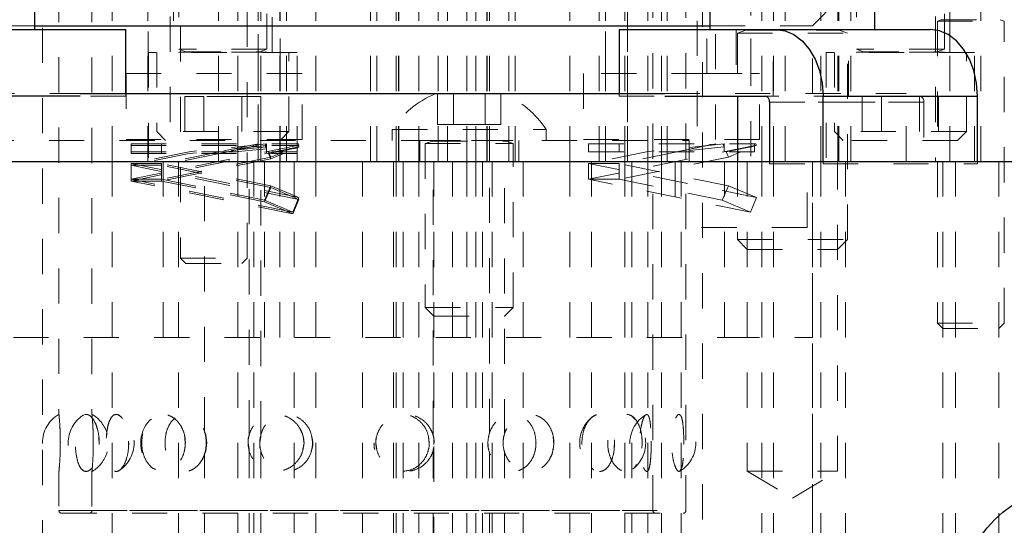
# Model space of a CAD drawing. Header units: inches. Extents: x 1802 to 2468, y -208 to -72.
# Tile 313 of 595: x 2080.71 to 2083.51, y -116.23 to -114.79. Entities that reach past the tile are written whole.
import ezdxf

# ---------------------------------------------------------------- set-up
doc = ezdxf.new("R2010")
doc.units = ezdxf.units.IN
doc.header["$LTSCALE"] = 0.5
doc.header["$MEASUREMENT"] = 0
doc.linetypes.add('HIDDEN', pattern=[0.225, 0.15, -0.075])
for name, color, linetype in [('DIE-M-S3', 8, 'Continuous'), ('DSS-M-S', 53, 'Continuous'), ('SVD-M-S', 8, 'Continuous')]:
    doc.layers.add(name, color=color, linetype=linetype)

msp = doc.modelspace()

# ---------------------------------------------------------------- linework, layer by layer
at = {"layer": 'DIE-M-S3', "linetype": 'HIDDEN', "lineweight": 18}
for p, q in [((2082.63666, -113.19667), (2082.63666, -115.19667)), ((2082.88666, -115.19667), (2082.88666, -113.19667)), ((2081.07666, -113.22717), (2081.07666, -114.94667)), ((2081.45166, -114.94667), (2081.45166, -113.22717)), ((2081.13916, -113.38467), (2081.13916, -115.13467)), ((2081.38916, -115.13467), (2081.38916, -113.38467)), ((2080.9751, -114.69667), (2080.9751, -115.19667)), ((2081.07616, -114.69667), (2081.07616, -115.19667)), ((2081.14866, -114.69667), (2081.14866, -114.88667)), ((2081.27699, -115.19667), (2081.27699, -114.69667)), ((2081.33199, -115.19667), (2081.33199, -114.69667)), ((2081.33199, -115.19667), (2081.33199, -114.69667)), ((2081.38987, -115.19667), (2081.38987, -114.69667)), ((2081.39699, -115.19667), (2081.39699, -114.69667)), ((2081.42966, -114.88667), (2081.42966, -114.69667)), ((2081.45116, -115.19667), (2081.45116, -114.69667)), ((2081.45199, -115.19667), (2081.45199, -114.69667)), ((2081.46987, -115.19667), (2081.46987, -114.69667)), ((2081.55322, -115.19667), (2081.55322, -114.69667)), ((2081.70845, -114.69667), (2081.70845, -115.19667)), ((2081.72632, -115.19667), (2081.72632, -114.69667)), ((2081.78132, -115.19667), (2081.78132, -114.69667)), ((2081.78845, -115.19667), (2081.78845, -114.69667)), ((2081.78916, -114.69667), (2081.78916, -115.19667)), ((2081.84632, -115.19667), (2081.84632, -114.69667)), ((2081.84632, -115.19667), (2081.84632, -114.69667)), ((2081.90132, -115.19667), (2081.90132, -114.69667)), ((2081.92699, -115.19667), (2081.92699, -114.69667)), ((2081.98199, -115.19667), (2081.98199, -114.69667)), ((2081.98199, -115.19667), (2081.98199, -114.69667)), ((2082.00791, -114.69667), (2082.00791, -115.19667)), ((2082.03916, -115.19667), (2082.03916, -114.69667)), ((2082.03987, -115.19667), (2082.03987, -114.69667)), ((2082.04699, -115.19667), (2082.04699, -114.69667)), ((2082.10199, -115.19667), (2082.10199, -114.69667)), ((2082.11987, -115.19667), (2082.11987, -114.69667)), ((2082.2751, -114.69667), (2082.2751, -115.19667)), ((2082.35845, -114.69667), (2082.35845, -115.19667)), ((2082.37632, -115.19667), (2082.37632, -114.69667)), ((2082.43132, -115.19667), (2082.43132, -114.69667)), ((2082.43845, -115.19667), (2082.43845, -114.69667)), ((2082.49632, -115.19667), (2082.49632, -114.69667)), ((2082.49632, -115.19667), (2082.49632, -114.69667)), ((2082.5351, -114.69667), (2082.5351, -115.19667)), ((2082.55132, -115.19667), (2082.55132, -114.69667)), ((2082.82041, -115.19667), (2082.82041, -114.69667)), ((2082.85322, -115.19667), (2082.85322, -114.69667)), ((2082.98822, -115.19667), (2082.98822, -114.69667)), ((2083.03603, -114.69667), (2083.03603, -115.19667)), ((2083.07353, -114.69667), (2083.07353, -115.19667)), ((2083.07366, -114.69667), (2083.07366, -114.88667)), ((2083.35466, -114.88667), (2083.35466, -114.69667)), ((2083.35478, -115.19667), (2083.35478, -114.69667)), ((2083.44228, -115.19667), (2083.44228, -114.69667)), ((2081.50016, -114.88667), (2081.07816, -114.88667)), ((2081.07816, -114.88667), (2081.07816, -115.19667)), ((2081.50016, -115.19667), (2081.50016, -114.88667)), ((2083.42516, -114.88667), (2083.00316, -114.88667)), ((2083.00316, -114.88667), (2083.00316, -115.19667)), ((2083.42516, -115.19667), (2083.42516, -114.88667)), ((2081.51416, -114.94667), (2081.01416, -114.94667)), ((2081.01416, -114.94667), (2081.01416, -115.13467)), ((2081.51416, -115.13467), (2081.51416, -114.94667)), ((2081.51416, -115.13467), (2081.01416, -115.13467)), ((2082.57416, -115.19667), (2082.57416, -115.38467)), ((2082.94916, -115.38467), (2082.94916, -115.19667)), ((2082.94916, -115.38467), (2082.57416, -115.38467))]:
    msp.add_line(p, q, dxfattribs=at)
at = {"layer": 'DSS-M-S', "linetype": 'HIDDEN', "lineweight": 18}
for p, q in [((2082.51103, -116.1888), (2082.51103, -111.95455)), ((2082.60478, -116.1888), (2082.60478, -112.19667)), ((2080.77666, -112.21667), (2080.77666, -116.61417)), ((2082.65166, -116.61417), (2082.65166, -112.21667)), ((2080.82353, -112.50045), (2080.82353, -115.91571)), ((2080.91728, -112.50104), (2080.91728, -115.91656)), ((2082.96416, -114.81067), (2083.14178, -114.63306)), ((2080.46416, -114.81067), (2080.75529, -114.81067)), ((2082.67303, -114.81067), (2082.96416, -114.81067)), ((2082.7479, -114.82167), (2082.7479, -115.01067)), ((2082.75115, -114.82167), (2082.75115, -114.82207)), ((2082.75115, -114.82207), (2083.06365, -114.82207)), ((2082.77471, -114.82359), (2082.75115, -114.83217)), ((2082.75115, -114.83217), (2083.06365, -114.83217)), ((2082.75115, -114.83217), (2082.75115, -115.01067)), ((2082.77471, -114.82359), (2083.03829, -114.82359)), ((2082.85316, -115.01067), (2082.85316, -114.82167)), ((2082.96416, -115.00367), (2082.96416, -114.81067)), ((2083.06365, -114.83217), (2083.0401, -114.82359)), ((2083.06365, -114.82207), (2083.06365, -114.82167)), ((2083.06365, -115.41892), (2083.06365, -114.83217)), ((2083.0669, -115.01067), (2083.0669, -114.82167)), ((2080.19766, -115.00367), (2080.88368, -115.00367)), ((2081.01356, -115.01067), (2080.88368, -115.01067)), ((2081.01356, -115.01067), (2081.01356, -115.00367)), ((2082.41475, -115.00367), (2082.41475, -115.01067)), ((2082.41475, -115.01067), (2082.54464, -115.01067)), ((2082.54464, -115.00367), (2083.23066, -115.00367)), ((2083.26838, -115.01067), (2082.82997, -115.01067)), ((2082.84235, -115.02817), (2083.28075, -115.02817)), ((2083.28075, -115.02817), (2082.84235, -115.02817)), ((2083.23066, -115.19667), (2083.23066, -115.00367)), ((2083.43278, -115.01067), (2083.26838, -115.01067)), ((2083.28075, -115.02817), (2083.28075, -115.20367)), ((2080.97511, -115.19667), (2080.97511, -117.69667)), ((2081.12003, -115.69667), (2081.12003, -115.19667)), ((2081.16316, -115.19667), (2081.16316, -117.69667)), ((2081.23699, -115.96671), (2081.23699, -115.19667)), ((2081.33199, -117.69667), (2081.33199, -115.19667)), ((2081.33199, -117.69667), (2081.33199, -115.19667)), ((2081.36416, -115.97511), (2081.36416, -115.19667)), ((2081.37699, -117.69667), (2081.37699, -115.19667)), ((2081.39699, -115.97834), (2081.39699, -115.19667)), ((2081.40729, -115.69667), (2081.40729, -115.19667)), ((2081.45116, -115.69667), (2081.45116, -115.19667)), ((2081.49199, -117.69667), (2081.49199, -115.19667)), ((2081.55321, -117.69667), (2081.55321, -115.19667)), ((2081.68632, -117.69667), (2081.68632, -115.19667)), ((2081.77366, -115.19667), (2081.77366, -117.69667)), ((2081.78132, -117.69667), (2081.78132, -115.19667)), ((2081.80132, -117.69667), (2081.80132, -115.19667)), ((2081.84632, -117.69667), (2081.84632, -115.19667)), ((2081.84632, -117.69667), (2081.84632, -115.19667)), ((2081.88699, -115.97693), (2081.88699, -115.19667)), ((2081.88866, -115.19667), (2081.88866, -115.99519)), ((2081.94132, -117.69667), (2081.94132, -115.19667)), ((2081.98199, -117.69667), (2081.98199, -115.19667)), ((2081.98199, -117.69667), (2081.98199, -115.19667)), ((2082.00791, -115.19667), (2082.00791, -117.69667)), ((2082.02699, -117.69667), (2082.02699, -115.19667)), ((2082.04699, -115.97139), (2082.04699, -115.19667)), ((2082.05466, -117.69667), (2082.05466, -115.19667)), ((2082.08966, -115.97227), (2082.08966, -115.19667)), ((2082.14199, -117.69667), (2082.14199, -115.19667)), ((2082.27511, -115.19667), (2082.27511, -117.69667)), ((2082.33632, -117.69667), (2082.33632, -115.19667)), ((2082.43132, -117.69667), (2082.43132, -115.19667)), ((2082.45132, -117.69667), (2082.45132, -115.19667)), ((2082.49632, -117.69667), (2082.49632, -115.19667)), ((2082.49632, -117.69667), (2082.49632, -115.19667)), ((2082.53511, -115.19667), (2082.53511, -117.69667)), ((2082.59132, -117.69667), (2082.59132, -115.19667)), ((2082.71416, -115.69667), (2082.71416, -115.19667)), ((2082.71416, -115.69667), (2082.71416, -115.19667)), ((2082.75115, -115.19667), (2082.75115, -115.41892)), ((2082.7789, -115.19667), (2082.7789, -116.07667)), ((2082.82041, -117.69667), (2082.82041, -115.19667)), ((2082.84235, -115.19667), (2082.84235, -115.20367)), ((2082.85321, -117.69667), (2082.85321, -115.19667)), ((2082.96416, -117.69667), (2082.96416, -115.19667)), ((2082.96416, -116.61417), (2082.96416, -115.19667)), ((2082.98821, -117.69667), (2082.98821, -115.19667)), ((2082.99438, -115.20367), (2082.99438, -115.19667)), ((2083.0359, -116.07667), (2083.0359, -115.19667)), ((2083.05791, -115.19667), (2083.05791, -117.69667)), ((2083.33466, -115.19667), (2083.33466, -117.69667)), ((2083.37041, -117.69667), (2083.37041, -115.19667)), ((2083.43278, -115.20367), (2083.43278, -115.19667)), ((2083.49366, -117.69667), (2083.49366, -115.19667)), ((2082.84235, -115.20367), (2082.99438, -115.20367)), ((2082.99438, -115.20367), (2083.43278, -115.20367)), ((2082.75115, -115.41892), (2083.06365, -115.41892)), ((2082.75115, -115.41892), (2082.7789, -115.44667)), ((2083.0359, -115.44667), (2083.06365, -115.41892)), ((2082.7789, -115.44667), (2083.0359, -115.44667)), ((2075.49403, -115.69667), (2082.71416, -115.69667)), ((2082.71416, -115.69667), (2082.96416, -115.69667)), ((2080.8946, -115.91801), (2080.89244, -115.91885)), ((2080.99157, -115.91696), (2080.99509, -115.91953)), ((2082.33789, -115.92458), (2082.34431, -115.92048)), ((2082.45962, -115.92896), (2082.45395, -115.92318)), ((2082.49143, -115.91687), (2082.49352, -115.91656)), ((2082.58824, -115.91801), (2082.58725, -115.91707)), ((2081.08629, -115.92895), (2081.08171, -115.93237)), ((2080.93764, -116.00086), (2080.93696, -115.979)), ((2081.18217, -116.00085), (2081.18107, -115.97901)), ((2081.39417, -115.99667), (2081.39704, -115.97818)), ((2082.22909, -116.00084), (2082.22797, -115.97901)), ((2082.59874, -116.0008), (2082.59858, -115.97904)), ((2081.02141, -115.99199), (2081.02079, -116.015)), ((2081.3609, -115.99667), (2081.36359, -116.01369)), ((2081.72398, -115.99667), (2081.72691, -116.01371)), ((2081.88866, -116.00726), (2081.88866, -117.69667)), ((2082.40161, -115.99202), (2082.40097, -116.015)), ((2081.23699, -117.69667), (2081.23699, -116.02556)), ((2081.36416, -117.69667), (2081.36416, -116.01585)), ((2081.39699, -117.69667), (2081.39699, -116.01754)), ((2081.88699, -117.69667), (2081.88699, -116.01317)), ((2082.04699, -117.69667), (2082.04699, -116.02233)), ((2082.08966, -117.69667), (2082.08966, -116.02003)), ((2080.82353, -116.07692), (2080.82353, -116.1888)), ((2080.91728, -116.07752), (2080.91728, -116.1888)), ((2082.58734, -116.07691), (2082.59065, -116.07211)), ((2082.7789, -116.07667), (2083.0359, -116.07667)), ((2082.7789, -116.07667), (2082.9074, -116.15388)), ((2082.9074, -116.15388), (2083.0359, -116.07667)), ((2080.82353, -116.1888), (2082.60478, -116.1888)), ((2080.83141, -116.19667), (2082.59691, -116.19667)), ((2080.91728, -116.1888), (2082.50925, -116.1888))]:
    msp.add_line(p, q, dxfattribs=at)
at = {"layer": 'DSS-M-S', "linetype": 'Continuous', "lineweight": 25}
for p, q in [((2080.75529, -114.82167), (2080.75529, -114.54042)), ((2082.67303, -114.54042), (2082.67303, -114.82167)), ((2083.14178, -114.82167), (2083.14178, -114.54042)), ((2080.56759, -114.82167), (2081.01356, -114.82167)), ((2080.75529, -114.81067), (2082.67303, -114.81067)), ((2081.01356, -115.00367), (2081.01356, -114.82167)), ((2082.41475, -114.82167), (2082.41475, -115.00367)), ((2082.41475, -114.82167), (2082.86073, -114.82167)), ((2082.86073, -114.82167), (2083.29914, -114.82167)), ((2082.86073, -114.82167), (2082.88681, -114.82531)), ((2082.88681, -114.82531), (2082.91188, -114.83606)), ((2083.32521, -114.82531), (2083.29914, -114.82167)), ((2083.35028, -114.83606), (2083.32521, -114.82531)), ((2082.91188, -114.83606), (2082.93498, -114.85353)), ((2082.93498, -114.85353), (2082.95523, -114.87703)), ((2083.37339, -114.85353), (2083.35028, -114.83606)), ((2083.39364, -114.87703), (2083.37339, -114.85353)), ((2082.95523, -114.87703), (2082.97185, -114.90567)), ((2083.41026, -114.90567), (2083.39364, -114.87703)), ((2082.97185, -114.90567), (2082.9842, -114.93835)), ((2083.42261, -114.93835), (2083.41026, -114.90567)), ((2082.9842, -114.93835), (2082.99181, -114.9738)), ((2083.43021, -114.9738), (2083.42261, -114.93835)), ((2082.99181, -114.9738), (2082.99438, -115.01067)), ((2083.43278, -115.01067), (2083.43021, -114.9738)), ((2080.88368, -115.01067), (2080.59834, -115.01067)), ((2080.88368, -115.00367), (2082.54464, -115.00367)), ((2082.54464, -115.01067), (2082.82997, -115.01067)), ((2082.75115, -115.01067), (2082.75115, -115.19667)), ((2082.84235, -115.02817), (2082.84235, -115.19667)), ((2082.99438, -115.19667), (2082.99438, -115.01067)), ((2082.99438, -115.01067), (2083.43278, -115.01067)), ((2083.43278, -115.19667), (2083.43278, -115.01067)), ((2067.96416, -115.19667), (2085.46416, -115.19667))]:
    msp.add_line(p, q, dxfattribs=at)
msp.add_circle((2083.71416, -116.44667), 0.3281, dxfattribs=at)
at = {"layer": 'DSS-M-S', "linetype": 'HIDDEN', "lineweight": 18}
for centre, radius, start, end in [((2082.77444, -114.82285), 0.000787, 290, 90), ((2083.04037, -114.82285), 0.000787, 90, 250), ((2083.26529, -115.02599), 0.01562, 351.95053, 78.57825), ((2080.87041, -115.99667), 0.09375, 120.05363, 239.76451), ((2080.94335, -115.99667), 0.09375, 123.27705, 236.6944), ((2080.87041, -115.99667), 0.09375, 15.02063, 59.61347), ((2080.94335, -115.99667), 0.09375, 303.70734, 56.21544), ((2082.39677, -115.99667), 0.09375, 129.20272, 230.35272), ((2082.53947, -115.99667), 0.09375, 120.78974, 238.81024), ((2082.39677, -115.99667), 0.09375, 307.96843, 52.09477), ((2082.53947, -115.99667), 0.09375, 301.00349, 58.98802), ((2081.14958, -115.99667), 0.09375, 136.62454, 223.08325), ((2081.14958, -115.99667), 0.09375, 321.50598, 38.46642), ((2080.87041, -115.99667), 0.09375, 300.12061, 344.1005), ((2080.83141, -116.1888), 0.00787, 180, 270), ((2080.90941, -116.1888), 0.00787, 270, 0), ((2082.51891, -116.1888), 0.00787, 180, 270), ((2082.59691, -116.1888), 0.00787, 270, 0)]:
    msp.add_arc(centre, radius, start, end, dxfattribs=at)
at = {"layer": 'DSS-M-S', "linetype": 'Continuous', "lineweight": 25}
msp.add_arc((2082.82688, -115.02599), 0.01562, 351.95053, 78.57825, dxfattribs=at)
at = {"layer": 'DSS-M-S', "linetype": 'HIDDEN', "lineweight": 18}
for points, knots in [([(2080.82356, -115.91571), (2080.82363, -115.91646), (2080.82378, -115.918), (2080.82503, -115.93198), (2080.82641, -115.95298), (2080.82731, -115.97597), (2080.8274, -115.99092), (2080.82744, -115.99667)], [0, 0, 0, 0, 0.2107489, 0.4329033, 0.6520691, 0.8659855, 1, 1, 1, 1]), ([(2080.93799, -115.99667), (2080.93755, -116.00564), (2080.93667, -116.02357), (2080.92997, -116.04746), (2080.92044, -116.06592), (2080.90896, -116.07697), (2080.89711, -116.07909), (2080.88637, -116.07163), (2080.87789, -116.05532), (2080.87233, -116.03224), (2080.86986, -116.00545), (2080.87041, -115.97814), (2080.87384, -115.95311), (2080.88005, -115.93271), (2080.88889, -115.91905), (2080.89986, -115.9139), (2080.9119, -115.91825), (2080.92342, -115.93185), (2080.9325, -115.95301), (2080.93733, -115.97597), (2080.93781, -115.99092), (2080.93799, -115.99667)], [0, 0, 0, 0, 0.0520028, 0.1039827, 0.1564753, 0.2102848, 0.2652762, 0.3208623, 0.3762398, 0.4306423, 0.4836601, 0.5355284, 0.5870576, 0.6391963, 0.6925647, 0.7472181, 0.8026932, 0.8582301, 0.9130199, 0.9664974, 1, 1, 1, 1]), ([(2080.92119, -115.99667), (2080.9211, -115.98737), (2080.92091, -115.96877), (2080.91963, -115.94406), (2080.91824, -115.9256), (2080.9173, -115.91558), (2080.91721, -115.91474), (2080.91797, -115.92269), (2080.91926, -115.93848), (2080.92053, -115.96066), (2080.92133, -115.98738), (2080.9211, -116.00574), (2080.92099, -116.015)], [0, 0, 0, 0, 0.1033323, 0.2067087, 0.309003, 0.4084409, 0.5051505, 0.6006017, 0.6968073, 0.7953427, 0.8967141, 1, 1, 1, 1]), ([(2081.0218, -115.99667), (2081.02135, -115.98737), (2081.02045, -115.96877), (2081.01355, -115.94406), (2081.00384, -115.9256), (2080.99266, -115.91558), (2080.98176, -115.91474), (2080.97225, -115.9227), (2080.96479, -115.93847), (2080.95975, -115.96069), (2080.95737, -115.98731), (2080.95785, -116.01548), (2080.96129, -116.04171), (2080.96763, -116.06257), (2080.97644, -116.0755), (2080.98689, -116.07933), (2080.99787, -116.07416), (2081.00818, -116.06081), (2081.01645, -116.04051), (2081.02111, -116.01795), (2081.0216, -116.00281), (2081.0218, -115.99667)], [0, 0, 0, 0, 0.0554579, 0.1109395, 0.1658403, 0.2192081, 0.2711117, 0.3223399, 0.3739729, 0.4268563, 0.4812619, 0.5368274, 0.5927419, 0.6480375, 0.7019377, 0.7542614, 0.8055938, 0.8569812, 0.9093952, 0.9633154, 1, 1, 1, 1]), ([(2081.18275, -115.99667), (2081.18203, -116.00564), (2081.1806, -116.02357), (2081.16955, -116.04746), (2081.15348, -116.06592), (2081.13352, -116.07697), (2081.11209, -116.07909), (2081.09173, -116.07163), (2081.07489, -116.05532), (2081.0634, -116.03224), (2081.05817, -116.00545), (2081.05934, -115.97814), (2081.06656, -115.95311), (2081.07926, -115.93271), (2081.09659, -115.91905), (2081.11714, -115.9139), (2081.13871, -115.91825), (2081.15856, -115.93185), (2081.17374, -115.95301), (2081.18166, -115.97597), (2081.18245, -115.99092), (2081.18275, -115.99667)], [0, 0, 0, 0, 0.0520028, 0.1039827, 0.1564753, 0.2102848, 0.2652762, 0.3208623, 0.3762398, 0.4306423, 0.4836601, 0.5355284, 0.5870576, 0.6391963, 0.6925647, 0.7472181, 0.8026932, 0.8582301, 0.9130199, 0.9664974, 1, 1, 1, 1]), ([(2081.24212, -115.99667), (2081.24139, -115.98737), (2081.23993, -115.96877), (2081.2286, -115.94406), (2081.21227, -115.9256), (2081.19277, -115.91558), (2081.17294, -115.91474), (2081.15481, -115.9227), (2081.1399, -115.93847), (2081.1294, -115.96069), (2081.12431, -115.98731), (2081.12534, -116.01548), (2081.13266, -116.04171), (2081.14567, -116.06257), (2081.16292, -116.0755), (2081.18239, -116.07933), (2081.20194, -116.07416), (2081.21962, -116.06081), (2081.2334, -116.04051), (2081.241, -116.01795), (2081.2418, -116.00281), (2081.24212, -115.99667)], [0, 0, 0, 0, 0.05545789, 0.11093953, 0.16584033, 0.21920813, 0.27111168, 0.32233985, 0.37397292, 0.42685633, 0.48126186, 0.53682738, 0.59274193, 0.64803751, 0.7019377, 0.75426138, 0.80559376, 0.8569812, 0.90939522, 0.96331536, 1, 1, 1, 1]), ([(2081.51939, -115.99667), (2081.51852, -116.00564), (2081.51678, -116.02357), (2081.50329, -116.04746), (2081.48347, -116.06592), (2081.45848, -116.07697), (2081.43117, -116.07909), (2081.40472, -116.07163), (2081.38244, -116.05532), (2081.36699, -116.03224), (2081.3599, -116.00545), (2081.36149, -115.97814), (2081.37125, -115.95311), (2081.38824, -115.93271), (2081.41108, -115.91905), (2081.43765, -115.9139), (2081.46502, -115.91825), (2081.48977, -115.93185), (2081.50843, -115.95301), (2081.51807, -115.97597), (2081.51903, -115.99092), (2081.51939, -115.99667)], [0, 0, 0, 0, 0.05200279, 0.10398273, 0.15647529, 0.21028478, 0.26527623, 0.32086231, 0.3762398, 0.43064226, 0.48366013, 0.53552839, 0.58705764, 0.63919628, 0.6925647, 0.74721807, 0.80269319, 0.85823011, 0.91301991, 0.9664974, 1, 1, 1, 1]), ([(2081.54407, -115.99667), (2081.54318, -115.98737), (2081.54141, -115.96877), (2081.52761, -115.94406), (2081.50748, -115.9256), (2081.48304, -115.91558), (2081.4577, -115.91474), (2081.43408, -115.9227), (2081.4143, -115.93847), (2081.40016, -115.96069), (2081.39323, -115.98731), (2081.39464, -116.01548), (2081.40458, -116.04171), (2081.422, -116.06257), (2081.44471, -116.0755), (2081.46984, -116.07933), (2081.49459, -116.07416), (2081.51657, -116.06081), (2081.53347, -116.04051), (2081.54271, -116.01795), (2081.54367, -116.00281), (2081.54407, -115.99667)], [0, 0, 0, 0, 0.05545789, 0.11093953, 0.16584033, 0.21920813, 0.27111168, 0.32233985, 0.37397292, 0.42685633, 0.48126186, 0.53682738, 0.59274193, 0.64803751, 0.7019377, 0.75426138, 0.80559376, 0.8569812, 0.90939522, 0.96331536, 1, 1, 1, 1]), ([(2081.88971, -115.99667), (2081.88884, -116.00564), (2081.88709, -116.02357), (2081.87349, -116.04746), (2081.85334, -116.06592), (2081.82765, -116.07697), (2081.79918, -116.07909), (2081.77121, -116.07163), (2081.74733, -116.05532), (2081.73061, -116.03224), (2081.72289, -116.00545), (2081.72462, -115.97814), (2081.73524, -115.95311), (2081.75358, -115.93271), (2081.77797, -115.91905), (2081.80597, -115.9139), (2081.8344, -115.91825), (2081.85977, -115.93185), (2081.87869, -115.95301), (2081.88839, -115.97597), (2081.88934, -115.99092), (2081.88971, -115.99667)], [0, 0, 0, 0, 0.0520028, 0.1039827, 0.1564753, 0.2102848, 0.2652762, 0.3208623, 0.3762398, 0.4306423, 0.4836601, 0.5355284, 0.5870576, 0.6391963, 0.6925647, 0.7472181, 0.8026932, 0.8582301, 0.9130199, 0.9664974, 1, 1, 1, 1]), ([(2081.87542, -115.99667), (2081.87454, -115.98738), (2081.87276, -115.96879), (2081.85888, -115.94397), (2081.83841, -115.92591), (2081.81735, -115.91632), (2081.80407, -115.91655), (2081.79971, -115.91663)], [0, 0, 0, 0, 0.2260475, 0.4521919, 0.6759687, 0.893497, 1, 1, 1, 1]), ([(2082.17889, -115.99667), (2082.17816, -115.98737), (2082.17669, -115.96877), (2082.16512, -115.94406), (2082.14788, -115.9256), (2082.12636, -115.91558), (2082.10335, -115.91474), (2082.08125, -115.9227), (2082.06224, -115.93847), (2082.04835, -115.96069), (2082.04146, -115.98731), (2082.04287, -116.01548), (2082.05272, -116.04171), (2082.06971, -116.06257), (2082.09129, -116.0755), (2082.11447, -116.07933), (2082.1366, -116.07416), (2082.15571, -116.06081), (2082.17006, -116.04051), (2082.17776, -116.01795), (2082.17857, -116.00281), (2082.17889, -115.99667)], [0, 0, 0, 0, 0.0554579, 0.1109395, 0.1658403, 0.2192081, 0.2711117, 0.3223399, 0.3739729, 0.4268563, 0.4812619, 0.5368274, 0.5927419, 0.6480375, 0.7019377, 0.7542614, 0.8055938, 0.8569812, 0.9093952, 0.9633154, 1, 1, 1, 1]), ([(2082.22968, -115.99667), (2082.22895, -116.00564), (2082.2275, -116.02357), (2082.21615, -116.04746), (2082.19915, -116.06592), (2082.17719, -116.07697), (2082.15249, -116.07909), (2082.12784, -116.07163), (2082.1065, -116.05532), (2082.09139, -116.03224), (2082.08437, -116.00545), (2082.08594, -115.97814), (2082.09558, -115.95311), (2082.1121, -115.93271), (2082.13383, -115.91905), (2082.15842, -115.9139), (2082.183, -115.91825), (2082.2046, -115.93185), (2082.22049, -115.95301), (2082.22858, -115.97597), (2082.22937, -115.99092), (2082.22968, -115.99667)], [0, 0, 0, 0, 0.0520028, 0.1039827, 0.1564753, 0.2102848, 0.2652762, 0.3208623, 0.3762398, 0.4306423, 0.4836601, 0.5355284, 0.5870576, 0.6391963, 0.6925647, 0.7472181, 0.8026932, 0.8582301, 0.9130199, 0.9664974, 1, 1, 1, 1]), ([(2082.402, -115.99667), (2082.40155, -115.98737), (2082.40064, -115.96877), (2082.39339, -115.94406), (2082.38234, -115.9256), (2082.36818, -115.91558), (2082.3526, -115.91474), (2082.33725, -115.9227), (2082.32374, -115.93847), (2082.31371, -115.96069), (2082.30868, -115.98731), (2082.30971, -116.01548), (2082.31688, -116.04171), (2082.32908, -116.06257), (2082.34427, -116.0755), (2082.36018, -116.07933), (2082.37497, -116.07416), (2082.38739, -116.06081), (2082.3965, -116.04051), (2082.4013, -116.01795), (2082.4018, -116.00281), (2082.402, -115.99667)], [0, 0, 0, 0, 0.0554579, 0.1109395, 0.1658403, 0.2192081, 0.2711117, 0.3223399, 0.3739729, 0.4268563, 0.4812619, 0.5368274, 0.5927419, 0.6480375, 0.7019377, 0.7542614, 0.8055938, 0.8569812, 0.9093952, 0.9633154, 1, 1, 1, 1]), ([(2082.48051, -115.99667), (2082.48005, -116.00564), (2082.47915, -116.02357), (2082.472, -116.04746), (2082.4611, -116.06592), (2082.44667, -116.07697), (2082.43001, -116.07909), (2082.41294, -116.07163), (2082.39782, -116.05532), (2082.38694, -116.03224), (2082.38183, -116.00545), (2082.38298, -115.97814), (2082.38997, -115.95311), (2082.40182, -115.93271), (2082.41712, -115.91905), (2082.43405, -115.9139), (2082.45053, -115.91825), (2082.46462, -115.93185), (2082.47475, -115.95301), (2082.47982, -115.97597), (2082.48031, -115.99092), (2082.48051, -115.99667)], [0, 0, 0, 0, 0.0520028, 0.1039827, 0.1564753, 0.2102848, 0.2652762, 0.3208623, 0.3762398, 0.4306423, 0.4836601, 0.5355284, 0.5870576, 0.6391963, 0.6925647, 0.7472181, 0.8026932, 0.8582301, 0.9130199, 0.9664974, 1, 1, 1, 1]), ([(2082.50618, -115.99667), (2082.50609, -115.98737), (2082.50589, -115.96877), (2082.50421, -115.94406), (2082.50127, -115.9256), (2082.49692, -115.91558), (2082.49146, -115.91474), (2082.4855, -115.9227), (2082.47984, -115.93847), (2082.4754, -115.96069), (2082.4731, -115.98731), (2082.47358, -116.01548), (2082.47683, -116.04171), (2082.48213, -116.06257), (2082.4883, -116.0755), (2082.49419, -116.07933), (2082.49907, -116.07416), (2082.50266, -116.06081), (2082.50496, -116.04051), (2082.50603, -116.01795), (2082.50614, -116.00281), (2082.50618, -115.99667)], [0, 0, 0, 0, 0.0554579, 0.1109395, 0.1658403, 0.2192081, 0.2711117, 0.3223399, 0.3739729, 0.4268563, 0.4812619, 0.5368274, 0.5927419, 0.6480375, 0.7019377, 0.7542614, 0.8055938, 0.8569812, 0.9093952, 0.9633154, 1, 1, 1, 1]), ([(2082.59882, -115.99667), (2082.59872, -116.00564), (2082.59852, -116.02357), (2082.59682, -116.04746), (2082.59389, -116.06592), (2082.5895, -116.07697), (2082.58375, -116.07909), (2082.57721, -116.07163), (2082.57093, -116.05532), (2082.56616, -116.03224), (2082.56385, -116.00545), (2082.56437, -115.97814), (2082.56751, -115.95311), (2082.57263, -115.93271), (2082.57886, -115.91905), (2082.5852, -115.9139), (2082.59073, -115.91825), (2082.59489, -115.93185), (2082.5975, -115.95301), (2082.59867, -115.97597), (2082.59878, -115.99092), (2082.59882, -115.99667)], [0, 0, 0, 0, 0.0520028, 0.1039827, 0.1564753, 0.2102848, 0.2652762, 0.3208623, 0.3762398, 0.4306423, 0.4836601, 0.5355284, 0.5870576, 0.6391963, 0.6925647, 0.7472181, 0.8026932, 0.8582301, 0.9130199, 0.9664974, 1, 1, 1, 1]), ([(2080.82744, -115.99667), (2080.82735, -116.00564), (2080.82718, -116.02357), (2080.82599, -116.04746), (2080.82464, -116.06592), (2080.82362, -116.07697), (2080.82341, -116.07909), (2080.82414, -116.07164), (2080.82548, -116.05531), (2080.82681, -116.03227), (2080.82758, -116.00553), (2080.82735, -115.9877), (2080.82725, -115.97897)], [0, 0, 0, 0, 0.0972944, 0.194546, 0.2927568, 0.3934314, 0.4963174, 0.600316, 0.7039243, 0.8057083, 0.9049019, 1, 1, 1, 1]), ([(2081.36283, -115.97901), (2081.36276, -115.97918), (2081.36065, -115.98466), (2081.36078, -115.99076), (2081.3609, -115.99667)], [0, 0, 0, 0, 0.0314944, 1, 1, 1, 1]), ([(2081.51654, -116.01372), (2081.51745, -116.01086), (2081.52106, -115.99953), (2081.51891, -115.97861), (2081.51161, -115.9634), (2081.50814, -115.95616)], [0, 0, 0, 0, 0.1500688, 0.5961174, 1, 1, 1, 1]), ([(2081.54101, -115.97815), (2081.54194, -115.98117), (2081.5456, -115.993), (2081.54528, -116.00747), (2081.54134, -116.01689), (2081.54096, -116.0178)], [0, 0, 0, 0, 0.2358528, 0.9266931, 1, 1, 1, 1]), ([(2081.72608, -115.97901), (2081.726, -115.97918), (2081.72371, -115.98466), (2081.72385, -115.99076), (2081.72398, -115.99667)], [0, 0, 0, 0, 0.03158412, 1, 1, 1, 1]), ([(2081.88901, -116.00085), (2081.88912, -115.99324), (2081.88936, -115.97744), (2081.88213, -115.96343), (2081.87838, -115.95617)], [0, 0, 0, 0, 0.4816395, 1, 1, 1, 1]), ([(2082.09582, -115.95616), (2082.09229, -115.96377), (2082.08634, -115.97658), (2082.08564, -115.99088), (2082.08536, -115.99667)], [0, 0, 0, 0, 0.5945328, 1, 1, 1, 1]), ([(2080.91732, -116.07752), (2080.91731, -116.07763), (2080.91717, -116.07907), (2080.9177, -116.07358), (2080.9188, -116.06096), (2080.92015, -116.04047), (2080.92105, -116.01796), (2080.92115, -116.00281), (2080.92119, -115.99667)], [0, 0, 0, 0, 0.01774572, 0.22292897, 0.4283323, 0.63783905, 0.85336598, 1, 1, 1, 1]), ([(2081.39605, -116.015), (2081.39604, -116.01498), (2081.39392, -116.00928), (2081.39404, -116.00296), (2081.39417, -115.99667)], [0, 0, 0, 0, 0.0039724, 1, 1, 1, 1]), ([(2081.72072, -116.015), (2081.72071, -116.01498), (2081.7184, -116.00928), (2081.71854, -116.00296), (2081.71867, -115.99667)], [0, 0, 0, 0, 0.003985, 1, 1, 1, 1]), ([(2081.80241, -116.07728), (2081.80998, -116.07628), (2081.82606, -116.07415), (2081.84767, -116.06067), (2081.86479, -116.04055), (2081.87406, -116.01794), (2081.87503, -116.0028), (2081.87542, -115.99667)], [0, 0, 0, 0, 0.1901877, 0.4042456, 0.6225797, 0.8471877, 1, 1, 1, 1]), ([(2081.87465, -115.99201), (2081.87533, -115.99995), (2081.87611, -116.0089), (2081.87269, -116.01688), (2081.8723, -116.01779)], [0, 0, 0, 0, 0.8870897, 1, 1, 1, 1]), ([(2082.04426, -116.015), (2082.04425, -116.01498), (2082.04216, -116.00928), (2082.04228, -116.00296), (2082.0424, -115.99667)], [0, 0, 0, 0, 0.0039978, 1, 1, 1, 1]), ([(2082.17825, -115.99201), (2082.17882, -115.99995), (2082.17947, -116.0089), (2082.17662, -116.01688), (2082.17631, -116.01777)], [0, 0, 0, 0, 0.8875813, 1, 1, 1, 1]), ([(2082.5061, -115.99207), (2082.50611, -115.99982), (2082.50613, -116.01697), (2082.50488, -116.04168), (2082.5024, -116.06268), (2082.49845, -116.0751), (2082.49454, -116.07951), (2082.49198, -116.07688), (2082.49138, -116.07626)], [0, 0, 0, 0, 0.1645914, 0.3646825, 0.5625585, 0.7554411, 0.9426821, 1, 1, 1, 1]), ([(2082.2191, -116.0381), (2082.22056, -116.03591), (2082.22523, -116.0289), (2082.22645, -116.01988), (2082.22729, -116.01368)], [0, 0, 0, 0, 0.3133655, 1, 1, 1, 1]), ([(2081.08167, -116.06028), (2081.08273, -116.06176), (2081.08704, -116.06778), (2081.09314, -116.07026), (2081.09774, -116.07213)], [0, 0, 0, 0, 0.2469247, 1, 1, 1, 1]), ([(2082.45377, -116.0707), (2082.45418, -116.07052), (2082.45841, -116.06867), (2082.46149, -116.0633), (2082.46427, -116.05845)], [0, 0, 0, 0, 0.09780253, 1, 1, 1, 1]), ([(2080.8896, -116.07212), (2080.89053, -116.07335), (2080.89374, -116.07756), (2080.89776, -116.07718), (2080.90061, -116.07692)], [0, 0, 0, 0, 0.2908836, 1, 1, 1, 1]), ([(2080.99691, -116.07321), (2080.99666, -116.07355), (2080.99602, -116.07441), (2080.99534, -116.07448), (2080.99492, -116.07453)], [0, 0, 0, 0, 0.3926784, 1, 1, 1, 1]), ([(2082.34355, -116.0732), (2082.34315, -116.07309), (2082.34106, -116.07251), (2082.33923, -116.0703), (2082.33775, -116.06851)], [0, 0, 0, 0, 0.1922486, 1, 1, 1, 1])]:
    msp.add_open_spline(points, degree=3, knots=knots, dxfattribs=at)
at = {"layer": 'SVD-M-S', "linetype": 'HIDDEN', "lineweight": 18}
for p, q in [((2082.37666, -113.22717), (2082.37666, -114.94667)), ((2082.75166, -114.94667), (2082.75166, -113.22717)), ((2082.43916, -113.38467), (2082.43916, -115.13467)), ((2082.68916, -115.13467), (2082.68916, -113.38467)), ((2082.66416, -114.94667), (2082.66416, -113.48167)), ((2082.78916, -114.94667), (2082.78916, -113.48167)), ((2082.78916, -113.48167), (2082.78916, -115.19667)), ((2083.03916, -115.19667), (2083.03916, -113.80167)), ((2083.31366, -113.98492), (2083.31366, -115.19667)), ((2081.16416, -114.28617), (2081.16416, -114.87736)), ((2081.41416, -114.87736), (2081.41416, -114.28617)), ((2083.08916, -114.28617), (2083.08916, -114.87736)), ((2083.33916, -114.87736), (2083.33916, -114.28617)), ((2081.16866, -114.61271), (2081.16866, -115.47117)), ((2081.35866, -115.47117), (2081.35866, -114.61271)), ((2083.33046, -114.79359), (2083.31916, -114.79771)), ((2083.31916, -114.79771), (2083.50916, -114.79771)), ((2083.31916, -114.79771), (2083.31916, -115.65617)), ((2083.33046, -114.79359), (2083.49786, -114.79359)), ((2083.50916, -114.79771), (2083.49786, -114.79359)), ((2083.50916, -115.65617), (2083.50916, -114.79771)), ((2081.10166, -114.88667), (2081.10166, -115.11167)), ((2081.41416, -114.87736), (2081.16416, -114.87736)), ((2081.16416, -114.87736), (2081.18446, -114.88475)), ((2081.41416, -114.88628), (2081.16416, -114.88628)), ((2081.16416, -114.88628), (2081.16416, -114.88667)), ((2081.18446, -114.88475), (2081.39207, -114.88475)), ((2081.39386, -114.88475), (2081.41416, -114.87736)), ((2081.41416, -114.88667), (2081.41416, -114.88628)), ((2081.47666, -115.11167), (2081.47666, -114.88667)), ((2083.02666, -114.88667), (2083.02666, -115.11167)), ((2083.33916, -114.87736), (2083.08916, -114.87736)), ((2083.08916, -114.87736), (2083.10946, -114.88475)), ((2083.33916, -114.88628), (2083.08916, -114.88628)), ((2083.08916, -114.88628), (2083.08916, -114.88667)), ((2083.10946, -114.88475), (2083.31707, -114.88475)), ((2083.31886, -114.88475), (2083.33916, -114.87736)), ((2083.33916, -114.88667), (2083.33916, -114.88628)), ((2083.40166, -115.11167), (2083.40166, -114.88667)), ((2082.66416, -114.94667), (2082.31416, -114.94667)), ((2082.31416, -114.94667), (2082.31416, -115.13467)), ((2082.66416, -114.94667), (2082.78916, -114.94667)), ((2082.81416, -114.94667), (2082.78916, -114.94667)), ((2082.81416, -115.13467), (2082.81416, -114.94667)), ((2081.23503, -115.01167), (2081.18091, -115.01167)), ((2081.18091, -115.01167), (2081.18091, -115.13667)), ((2081.34329, -115.01167), (2081.23503, -115.01167)), ((2081.23503, -115.01167), (2081.23503, -115.13667)), ((2081.39741, -115.01167), (2081.34329, -115.01167)), ((2081.34329, -115.01167), (2081.34329, -115.13667)), ((2081.39741, -115.01167), (2081.39741, -115.13667)), ((2081.89166, -115.00467), (2082.08666, -115.00467)), ((2081.89909, -115.09167), (2081.89909, -115.00467)), ((2081.94413, -115.09167), (2081.94413, -115.00467)), ((2082.03419, -115.09167), (2082.03419, -115.00467)), ((2082.07923, -115.09167), (2082.07923, -115.00467)), ((2083.16003, -115.01167), (2083.10591, -115.01167)), ((2083.10591, -115.01167), (2083.10591, -115.13667)), ((2083.26829, -115.01167), (2083.16003, -115.01167)), ((2083.16003, -115.01167), (2083.16003, -115.13667)), ((2083.32241, -115.01167), (2083.26829, -115.01167)), ((2083.26829, -115.01167), (2083.26829, -115.13667)), ((2083.32241, -115.01167), (2083.32241, -115.13667)), ((2081.47666, -115.11167), (2081.10166, -115.11167)), ((2081.10166, -115.11167), (2081.12666, -115.13667)), ((2081.45166, -115.13667), (2081.47666, -115.11167)), ((2081.77066, -115.10567), (2082.20766, -115.10567)), ((2081.77066, -115.10567), (2081.77066, -115.13667)), ((2081.89909, -115.09167), (2081.94413, -115.09167)), ((2081.94413, -115.09167), (2082.03419, -115.09167)), ((2082.03419, -115.09167), (2082.07923, -115.09167)), ((2082.20766, -115.13667), (2082.20766, -115.10567)), ((2083.40166, -115.11167), (2083.02666, -115.11167)), ((2083.02666, -115.11167), (2083.05166, -115.13667)), ((2083.37666, -115.13667), (2083.40166, -115.11167)), ((2079.99554, -115.13667), (2082.61416, -115.13667)), ((2081.84866, -115.13667), (2081.84866, -115.19667)), ((2081.86416, -115.13667), (2081.86416, -115.13707)), ((2081.86416, -115.13707), (2082.11416, -115.13707)), ((2081.88446, -115.13859), (2081.86416, -115.14598)), ((2081.88446, -115.13859), (2082.09207, -115.13859)), ((2082.11416, -115.14598), (2082.09386, -115.13859)), ((2082.11416, -115.13707), (2082.11416, -115.13667)), ((2082.12966, -115.19667), (2082.12966, -115.13667)), ((2082.81416, -115.13467), (2082.31416, -115.13467)), ((2082.61416, -115.13667), (2082.61416, -115.19667)), ((2083.37666, -115.13667), (2083.05166, -115.13667)), ((2081.02822, -115.14667), (2081.5001, -115.14667)), ((2081.02822, -115.14667), (2081.02822, -115.15167)), ((2081.50537, -115.1503), (2081.02822, -115.2472)), ((2081.02822, -115.15167), (2081.5001, -115.15167)), ((2081.02822, -115.15167), (2081.02822, -115.17401)), ((2081.50537, -115.1553), (2081.02822, -115.2522)), ((2081.02822, -115.16901), (2081.5001, -115.16901)), ((2081.19322, -115.16901), (2081.02822, -115.20252)), ((2081.1151, -115.14667), (2081.1151, -115.15167)), ((2081.1151, -115.15167), (2081.1151, -115.17401)), ((2081.2801, -115.16901), (2081.1151, -115.20252)), ((2081.41322, -115.14667), (2081.19322, -115.16901)), ((2081.41322, -115.15167), (2081.19322, -115.17401)), ((2081.3901, -115.14667), (2081.2801, -115.16901)), ((2081.3901, -115.15167), (2081.2801, -115.17401)), ((2081.41322, -115.1555), (2081.2801, -115.16901)), ((2081.41322, -115.1605), (2081.2801, -115.17401)), ((2081.41322, -115.1555), (2081.40948, -115.14667)), ((2081.41322, -115.1605), (2081.40948, -115.15167)), ((2081.41322, -115.15167), (2081.41322, -115.14667)), ((2081.41322, -115.1605), (2081.41322, -115.15167)), ((2081.41322, -115.17401), (2081.41322, -115.1605)), ((2081.42538, -115.18419), (2081.41895, -115.16901)), ((2081.4612, -115.16901), (2081.42538, -115.18419)), ((2081.5001, -115.14667), (2081.5001, -115.15167)), ((2081.50383, -115.14667), (2081.5001, -115.14667)), ((2081.50537, -115.1503), (2081.5001, -115.15253)), ((2081.5001, -115.15167), (2081.5001, -115.15753)), ((2081.50383, -115.15167), (2081.5001, -115.15167)), ((2081.50537, -115.1553), (2081.5001, -115.15753)), ((2081.5001, -115.17401), (2081.5001, -115.15753)), ((2081.50383, -115.14667), (2081.50537, -115.1503)), ((2081.50383, -115.15167), (2081.50537, -115.1553)), ((2081.86416, -115.14598), (2082.11416, -115.14598)), ((2081.86416, -115.14598), (2081.86416, -115.61217)), ((2082.11416, -115.61217), (2082.11416, -115.14598)), ((2082.32822, -115.14667), (2082.8001, -115.14667)), ((2082.32822, -115.14667), (2082.32822, -115.16901)), ((2082.80537, -115.1503), (2082.32822, -115.2472)), ((2082.32822, -115.16901), (2082.8001, -115.16901)), ((2082.49322, -115.16901), (2082.32822, -115.20252)), ((2082.4151, -115.14667), (2082.4151, -115.16901)), ((2082.5801, -115.16901), (2082.4151, -115.20252)), ((2082.71322, -115.14667), (2082.49322, -115.16901)), ((2082.6901, -115.14667), (2082.5801, -115.16901)), ((2082.71322, -115.1555), (2082.5801, -115.16901)), ((2082.71322, -115.1555), (2082.70948, -115.14667)), ((2082.71322, -115.1555), (2082.71322, -115.14667)), ((2082.71322, -115.16901), (2082.71322, -115.1555)), ((2082.72538, -115.18419), (2082.71895, -115.16901)), ((2082.7612, -115.16901), (2082.72538, -115.18419)), ((2082.8001, -115.14667), (2082.8001, -115.15253)), ((2082.80383, -115.14667), (2082.8001, -115.14667)), ((2082.80537, -115.1503), (2082.8001, -115.15253)), ((2082.8001, -115.16901), (2082.8001, -115.15253)), ((2082.80383, -115.14667), (2082.80537, -115.1503)), ((2081.02822, -115.17401), (2081.5001, -115.17401)), ((2081.19322, -115.17401), (2081.02822, -115.20752)), ((2081.2801, -115.17401), (2081.1151, -115.20752)), ((2081.42538, -115.18419), (2081.1151, -115.2472)), ((2081.42538, -115.18919), (2081.1151, -115.2522)), ((2081.42538, -115.18919), (2081.41895, -115.17401)), ((2081.4612, -115.17401), (2081.42538, -115.18919)), ((2082.72538, -115.18419), (2082.4151, -115.2472)), ((2081.50537, -115.29942), (2081.02822, -115.20252)), ((2081.1151, -115.20252), (2081.02822, -115.20252)), ((2081.02822, -115.20252), (2081.02822, -115.20752)), ((2081.02822, -115.20752), (2081.02822, -115.2522)), ((2081.50537, -115.30442), (2081.02822, -115.20752)), ((2081.1151, -115.20752), (2081.02822, -115.20752)), ((2081.42538, -115.26553), (2081.1151, -115.20252)), ((2081.1151, -115.20752), (2081.1151, -115.20252)), ((2081.42538, -115.27053), (2081.1151, -115.20752)), ((2081.1151, -115.2522), (2081.1151, -115.20752)), ((2082.32822, -115.20252), (2082.32822, -115.2472)), ((2082.80537, -115.29942), (2082.32822, -115.20252)), ((2082.4151, -115.20252), (2082.32822, -115.20252)), ((2082.72538, -115.26553), (2082.4151, -115.20252)), ((2082.4151, -115.2472), (2082.4151, -115.20252)), ((2081.48794, -115.34056), (2081.02822, -115.2472)), ((2081.02822, -115.2472), (2081.1151, -115.2472)), ((2081.48794, -115.34556), (2081.02822, -115.2522)), ((2081.02822, -115.2522), (2081.1151, -115.2522)), ((2081.40795, -115.30667), (2081.1151, -115.2472)), ((2081.40795, -115.31167), (2081.1151, -115.2522)), ((2082.78794, -115.34056), (2082.32822, -115.2472)), ((2082.32822, -115.2472), (2082.4151, -115.2472)), ((2082.70795, -115.30667), (2082.4151, -115.2472)), ((2081.42538, -115.26553), (2081.40795, -115.30667)), ((2081.42538, -115.27053), (2081.40795, -115.31167)), ((2081.50537, -115.29942), (2081.42538, -115.26553)), ((2081.50537, -115.30442), (2081.42538, -115.27053)), ((2082.72538, -115.26553), (2082.70795, -115.30667)), ((2082.80537, -115.29942), (2082.72538, -115.26553)), ((2081.40795, -115.30667), (2081.48794, -115.34056)), ((2081.48794, -115.34056), (2081.50537, -115.29942)), ((2081.48794, -115.34556), (2081.50537, -115.30442)), ((2082.70795, -115.30667), (2082.78794, -115.34056)), ((2082.78794, -115.34056), (2082.80537, -115.29942)), ((2081.40795, -115.31167), (2081.48794, -115.34556)), ((2081.16866, -115.47117), (2081.35866, -115.47117)), ((2081.16866, -115.47117), (2081.18416, -115.48667)), ((2081.34316, -115.48667), (2081.35866, -115.47117)), ((2081.18416, -115.48667), (2081.34316, -115.48667)), ((2081.86416, -115.61217), (2082.11416, -115.61217)), ((2081.86416, -115.61217), (2081.88866, -115.63667)), ((2082.08966, -115.63667), (2082.11416, -115.61217)), ((2081.88866, -115.63667), (2082.08966, -115.63667)), ((2083.31916, -115.65617), (2083.50916, -115.65617)), ((2083.31916, -115.65617), (2083.33466, -115.67167)), ((2083.33466, -115.67167), (2083.49366, -115.67167)), ((2083.49366, -115.67167), (2083.50916, -115.65617))]:
    msp.add_line(p, q, dxfattribs=at)
for centre, radius, start, end in [((2081.18419, -114.88549), 0.000787, 270, 70), ((2081.39412, -114.88549), 0.000787, 110, 270), ((2083.10919, -114.88549), 0.000787, 270, 70), ((2083.31912, -114.88549), 0.000787, 110, 270), ((2081.99664, -115.25343), 0.27, 112.88177, 146.82246), ((2081.98167, -115.25343), 0.27, 33.17754, 67.11823), ((2081.88419, -115.13785), 0.000787, 290, 90), ((2082.09412, -115.13785), 0.000787, 90, 250)]:
    msp.add_arc(centre, radius, start, end, dxfattribs=at)
for points, knots in [([(2081.2801, -115.17401), (2081.29685, -115.17052), (2081.33034, -115.16352), (2081.36557, -115.15604), (2081.38107, -115.15272), (2081.38597, -115.15167)], [0, 0, 0, 0, 0.40622825, 0.81232037, 1, 1, 1, 1]), ([(2081.42074, -115.17401), (2081.43875, -115.17029), (2081.47475, -115.16284), (2081.49728, -115.15812), (2081.49939, -115.15768), (2081.5001, -115.15753)], [0, 0, 0, 0, 0.3998432, 0.7991389, 1, 1, 1, 1]), ([(2082.5801, -115.16901), (2082.59685, -115.16552), (2082.63034, -115.15852), (2082.66557, -115.15104), (2082.68107, -115.14772), (2082.68597, -115.14667)], [0, 0, 0, 0, 0.40622825, 0.81232037, 1, 1, 1, 1]), ([(2082.72074, -115.16901), (2082.73875, -115.16529), (2082.77475, -115.15784), (2082.79728, -115.15312), (2082.79939, -115.15268), (2082.8001, -115.15253)], [0, 0, 0, 0, 0.3998432, 0.7991389, 1, 1, 1, 1])]:
    msp.add_open_spline(points, degree=3, knots=knots, dxfattribs=at)

doc.saveas('drawing.dxf')
